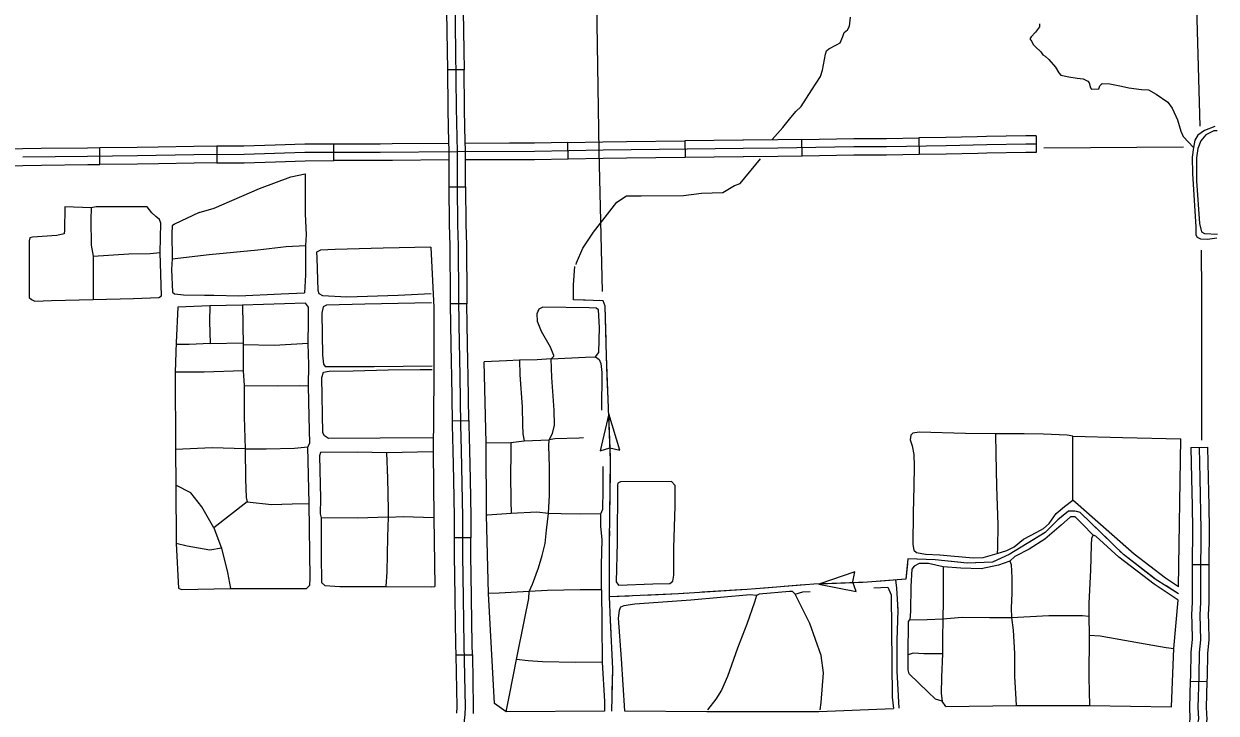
# Model space of a CAD drawing. Extents: x 1127717 to 1741049, y 2026793 to 2244711.
# Drawn here: x 1321912 to 1332669, y 2102285 to 2108505 of the extents above; entities that cross this region are included whole.
import ezdxf

# ---------------------------------------------------------------- set-up
doc = ezdxf.new("R2010")
doc.units = 0
for name, color, linetype in [('31', 7, 'Continuous'), ('35', 7, 'Continuous'), ('43', 7, 'Continuous'), ('45', 7, 'Continuous'), ('5', 7, 'Continuous')]:
    doc.layers.add(name, color=color, linetype=linetype)

msp = doc.modelspace()

# ---------------------------------------------------------------- linework, layer by layer
at = {"layer": '31'}
for p, q in [((1325883, 2108091), (1325733, 2108090)), ((1325883, 2108091), (1325883, 2108091)), ((1329987, 2107475), (1329989, 2107325)), ((1331044, 2107493), (1331044, 2107343)), ((1322598, 2107235), (1322596, 2107385)), ((1323653, 2107400), (1323653, 2107250)), ((1324709, 2107270), (1324708, 2107420)), ((1326822, 2107284), (1326819, 2107434)), ((1327876, 2107448), (1327877, 2107298)), ((1328934, 2107311), (1328931, 2107461)), ((1325746, 2107034), (1325896, 2107035)), ((1325909, 2105979), (1325759, 2105978)), ((1325776, 2104922), (1325926, 2104924)), ((1325945, 2103867), (1325795, 2103867)), ((1325945, 2103867), (1325945, 2103867)), ((1325809, 2102810), (1325959, 2102812))]:
    msp.add_line(p, q, dxfattribs=at)
for points in [[(1325784, 2110202), (1325782, 2109932), (1325784, 2109615), (1325787, 2109301), (1325794, 2109022), (1325799, 2108693), (1325806, 2108263), (1325811, 2107746), (1325820, 2107351)], [(1325725, 2108617), (1325731, 2108262), (1325733, 2108090)], [(1325875, 2108620), (1325881, 2108264), (1325883, 2108091)], [(1325733, 2108090), (1325736, 2107745), (1325740, 2107561)], [(1325890, 2107564), (1325886, 2107747), (1325883, 2108091)], [(1325740, 2107561), (1325745, 2107350), (1325746, 2107037), (1325746, 2107034)], [(1325896, 2107035), (1325896, 2107038), (1325895, 2107352), (1325890, 2107564)], [(1328931, 2107461), (1329399, 2107471), (1329460, 2107471)], [(1329460, 2107471), (1329695, 2107471), (1329987, 2107475)], [(1330514, 2107486), (1330231, 2107479), (1329987, 2107475)], [(1331044, 2107493), (1330951, 2107493), (1330598, 2107488), (1330514, 2107486)], [(1322068, 2107379), (1321900, 2107377), (1321540, 2107373)], [(1331044, 2107418), (1330952, 2107418), (1330600, 2107413), (1330232, 2107404), (1329696, 2107396), (1329399, 2107396), (1328715, 2107382), (1328401, 2107379), (1327138, 2107365), (1326519, 2107353), (1325820, 2107351), (1325128, 2107345), (1324752, 2107345), (1324448, 2107343), (1323898, 2107326), (1323446, 2107323), (1322936, 2107314), (1322487, 2107309), (1321901, 2107302)], [(1322596, 2107385), (1322486, 2107384), (1322068, 2107379)], [(1323124, 2107392), (1322935, 2107389), (1322596, 2107385)], [(1323653, 2107400), (1323445, 2107398), (1323124, 2107392)], [(1324179, 2107410), (1323897, 2107401), (1323653, 2107400)], [(1324708, 2107420), (1324447, 2107418), (1324179, 2107410)], [(1325236, 2107421), (1325128, 2107420), (1324751, 2107420), (1324708, 2107420)], [(1325743, 2107426), (1325236, 2107421)], [(1326293, 2107427), (1325893, 2107426)], [(1326819, 2107434), (1326518, 2107428), (1326293, 2107427)], [(1326819, 2107434), (1327137, 2107440), (1327348, 2107442)], [(1327348, 2107442), (1327876, 2107448)], [(1328404, 2107454), (1328400, 2107454), (1327876, 2107448)], [(1328931, 2107461), (1328714, 2107457), (1328404, 2107454)], [(1323653, 2107250), (1323899, 2107251), (1324183, 2107260)], [(1324183, 2107260), (1324449, 2107268), (1324709, 2107270)], [(1325237, 2107271), (1325128, 2107270), (1324752, 2107270), (1324709, 2107270)], [(1325745, 2107276), (1325237, 2107271)], [(1325820, 2107351), (1325821, 2107038), (1325825, 2106695), (1325829, 2106502), (1325833, 2106031), (1325836, 2105789), (1325846, 2105329), (1325851, 2104886), (1325858, 2104656), (1325869, 2104055), (1325870, 2103709), (1325876, 2103322), (1325882, 2102902), (1325892, 2102342), (1325891, 2102271), (1325876, 2102138)], [(1326293, 2107277), (1325895, 2107276)], [(1326822, 2107284), (1326519, 2107278), (1326293, 2107277)], [(1327349, 2107292), (1327139, 2107290), (1326822, 2107284)], [(1327877, 2107298), (1327349, 2107292)], [(1328405, 2107304), (1328401, 2107304), (1327877, 2107298)], [(1328934, 2107311), (1328716, 2107307), (1328405, 2107304)], [(1329460, 2107321), (1329400, 2107321), (1328934, 2107311)], [(1329989, 2107325), (1329696, 2107321), (1329460, 2107321)], [(1330518, 2107336), (1330234, 2107329), (1329989, 2107325)], [(1331044, 2107343), (1330952, 2107343), (1330601, 2107338), (1330518, 2107336)], [(1321542, 2107223), (1321902, 2107227), (1322070, 2107229)], [(1322070, 2107229), (1322488, 2107234), (1322598, 2107235)], [(1323127, 2107242), (1322937, 2107239), (1322598, 2107235)], [(1323653, 2107250), (1323447, 2107248), (1323127, 2107242)], [(1325746, 2107034), (1325750, 2106693), (1325754, 2106505)], [(1325896, 2107035), (1325900, 2106696), (1325904, 2106508)], [(1325754, 2106505), (1325754, 2106501), (1325758, 2106031), (1325759, 2105978)], [(1325904, 2106508), (1325904, 2106503), (1325908, 2106032), (1325909, 2105979)], [(1325759, 2105978), (1325761, 2105788), (1325768, 2105449)], [(1325918, 2105452), (1325911, 2105791), (1325909, 2105979)], [(1325768, 2105449), (1325771, 2105327), (1325776, 2104922)], [(1325926, 2104924), (1325921, 2105330), (1325918, 2105452)], [(1325776, 2104922), (1325776, 2104884), (1325783, 2104654), (1325788, 2104393)], [(1325926, 2104924), (1325926, 2104887), (1325933, 2104658), (1325938, 2104396)], [(1325788, 2104393), (1325794, 2104054), (1325795, 2103867)], [(1325938, 2104396), (1325944, 2104056), (1325945, 2103867)], [(1325795, 2103867), (1325795, 2103708), (1325800, 2103338)], [(1325950, 2103340), (1325945, 2103710), (1325945, 2103867)], [(1325800, 2103338), (1325801, 2103321), (1325807, 2102901), (1325809, 2102810)], [(1325959, 2102812), (1325957, 2102904), (1325951, 2103323), (1325950, 2103340)], [(1325809, 2102810), (1325817, 2102342), (1325816, 2102285)], [(1325959, 2102812), (1325967, 2102342), (1325966, 2102282)]]:
    msp.add_lwpolyline(points, dxfattribs=at)
at = {"layer": '35'}
for points in [[(1328821, 2107644), (1328876, 2107715), (1328925, 2107759), (1329020, 2107910), (1329100, 2108030), (1329117, 2108088), (1329144, 2108232), (1329154, 2108261), (1329176, 2108278), (1329244, 2108315), (1329276, 2108332), (1329300, 2108391), (1329312, 2108425), (1329342, 2108452), (1329361, 2108483), (1329371, 2108564)], [(1331074, 2108505), (1331074, 2108478), (1331038, 2108430), (1330999, 2108388), (1330989, 2108369), (1331006, 2108344), (1331018, 2108318), (1331038, 2108298), (1331089, 2108252), (1331106, 2108225), (1331128, 2108213), (1331159, 2108183), (1331220, 2108113), (1331250, 2108064), (1331269, 2108042), (1331340, 2108025), (1331415, 2108015), (1331469, 2108008), (1331513, 2107988), (1331523, 2107971), (1331535, 2107927), (1331544, 2107915)], [(1331544, 2107915), (1331610, 2107918), (1331620, 2107945), (1331642, 2107966), (1331710, 2107964), (1331815, 2107942), (1331881, 2107927), (1331995, 2107913), (1332059, 2107908), (1332127, 2107871), (1332232, 2107798), (1332273, 2107745), (1332322, 2107637), (1332351, 2107535), (1332371, 2107489), (1332466, 2107389)], [(1328662, 2107462), (1328761, 2107569), (1328821, 2107644)], [(1332658, 2107579), (1332565, 2107542), (1332505, 2107501), (1332478, 2107455), (1332466, 2107389), (1332453, 2107303), (1332456, 2107152), (1332485, 2106673), (1332485, 2106602), (1332497, 2106580), (1332527, 2106566), (1332592, 2106563), (1332675, 2106573)], [(1332679, 2107539), (1332648, 2107539), (1332575, 2107502), (1332531, 2107450), (1332505, 2107380), (1332491, 2107297), (1332493, 2107087), (1332520, 2106702), (1332537, 2106629), (1332565, 2106612), (1332681, 2106607)], [(1326894, 2106334), (1326899, 2106347), (1326956, 2106480), (1327051, 2106624), (1327262, 2106896), (1327348, 2106952), (1327481, 2106952), (1327862, 2106956), (1328025, 2106978), (1328218, 2106982), (1328325, 2107046), (1328375, 2107064), (1328559, 2107285)], [(1323493, 2106801), (1323630, 2106841), (1324039, 2107018), (1324321, 2107123), (1324451, 2107150)], [(1324451, 2107150), (1324451, 2106979), (1324451, 2106791), (1324458, 2106602), (1324454, 2106505), (1324454, 2106241), (1324444, 2106078)], [(1322282, 2106852), (1322278, 2106642), (1322274, 2106610), (1322209, 2106595), (1321989, 2106581), (1321967, 2106574), (1321960, 2106548), (1321960, 2106234), (1321960, 2106035), (1321981, 2106016), (1322010, 2106002), (1322162, 2106009), (1322538, 2106016), (1322900, 2106027), (1323128, 2106035), (1323153, 2106049), (1323142, 2106440), (1323149, 2106707)], [(1323023, 2106852), (1322871, 2106852), (1322564, 2106852), (1322520, 2106845), (1322282, 2106852)], [(1322520, 2106845), (1322517, 2106736), (1322520, 2106508), (1322538, 2106407), (1322538, 2106121), (1322538, 2106016)], [(1323023, 2106852), (1323023, 2106856)], [(1323149, 2106707), (1323135, 2106740), (1323102, 2106765), (1323066, 2106798), (1323023, 2106852)], [(1323493, 2106801), (1323272, 2106696), (1323250, 2106682), (1323247, 2106613), (1323250, 2106385), (1323243, 2106288), (1323254, 2106082), (1323272, 2106067), (1323352, 2106060), (1323543, 2106056), (1323627, 2106056), (1323851, 2106049), (1324234, 2106067), (1324444, 2106078)], [(1323250, 2106385), (1323583, 2106422), (1324024, 2106465), (1324277, 2106494), (1324454, 2106505)], [(1322538, 2106407), (1322860, 2106429), (1323052, 2106432), (1323142, 2106440)], [(1325583, 2106490), (1325154, 2106479), (1324721, 2106469), (1324587, 2106461), (1324553, 2106445), (1324556, 2106394), (1324560, 2106196), (1324564, 2106100), (1324573, 2106071), (1324605, 2106053), (1324825, 2106042), (1325288, 2106056), (1325588, 2106071)], [(1325583, 2106490), (1325611, 2105946), (1325611, 2105312), (1325605, 2104643), (1325612, 2104051), (1325619, 2103428)], [(1326872, 2106014), (1326872, 2106149), (1326884, 2106316)], [(1324454, 2105984), (1323883, 2105966), (1323590, 2105959), (1323301, 2105948), (1323287, 2105629), (1323276, 2105362), (1323279, 2104664), (1323283, 2104342), (1323287, 2103814), (1323308, 2103412), (1323334, 2103401), (1323775, 2103409), (1324462, 2103409), (1324491, 2103438), (1324494, 2103503), (1324487, 2104175), (1324473, 2104689), (1324491, 2104722), (1324487, 2104957), (1324480, 2105239), (1324483, 2105427), (1324476, 2105619), (1324480, 2105821), (1324480, 2105948)], [(1323883, 2105966), (1323890, 2105608), (1323890, 2105373), (1323898, 2105242), (1323898, 2104957), (1323909, 2104671), (1323912, 2104396), (1323916, 2104230), (1323927, 2104190)], [(1324480, 2105948), (1324454, 2105984)], [(1324642, 2105967), (1324613, 2105951), (1324600, 2105893), (1324605, 2105514), (1324616, 2105435), (1324629, 2105412), (1324689, 2105412), (1325073, 2105412), (1325596, 2105419)], [(1325589, 2105988), (1324989, 2105975), (1324642, 2105967)], [(1323590, 2105959), (1323587, 2105818), (1323594, 2105619)], [(1327069, 2105499), (1327099, 2105538), (1327106, 2105766), (1327096, 2105923), (1327074, 2105938), (1327011, 2105942), (1326595, 2105948), (1326559, 2105930), (1326539, 2105887), (1326544, 2105821), (1326580, 2105730), (1326659, 2105591), (1326690, 2105516), (1326689, 2105503), (1326669, 2105481)], [(1323594, 2105619), (1323402, 2105611), (1323286, 2105611)], [(1323594, 2105619), (1323890, 2105626)], [(1324476, 2105619), (1324169, 2105601), (1323890, 2105608)], [(1326385, 2105470), (1326267, 2105465), (1326064, 2105456)], [(1327151, 2102301), (1326263, 2102295), (1326158, 2102372), (1326105, 2103364), (1326087, 2104070), (1326083, 2104724), (1326064, 2105456)], [(1326669, 2105481), (1326543, 2105473), (1326385, 2105470)], [(1326385, 2105470), (1326388, 2105336), (1326409, 2105049), (1326412, 2104886), (1326414, 2104804), (1326427, 2104741)], [(1326646, 2104086), (1326654, 2104252), (1326654, 2104504), (1326648, 2104699), (1326651, 2104752), (1326680, 2104807), (1326698, 2104883), (1326696, 2105020), (1326675, 2105312), (1326669, 2105481)], [(1326669, 2105481), (1326980, 2105496), (1327069, 2105499), (1327103, 2105475), (1327119, 2105441), (1327127, 2105359), (1327125, 2105018)], [(1323890, 2105373), (1323540, 2105362), (1323276, 2105362)], [(1324660, 2104764), (1324624, 2104788), (1324610, 2104814), (1324600, 2105314), (1324616, 2105362), (1324666, 2105370), (1324884, 2105372), (1325200, 2105383), (1325486, 2105385), (1325596, 2105386)], [(1323898, 2105242), (1324201, 2105239), (1324397, 2105242), (1324480, 2105239)], [(1330678, 2104806), (1330409, 2104809), (1329991, 2104819), (1329933, 2104812), (1329915, 2104793), (1329910, 2104751), (1329928, 2104696), (1329941, 2104619), (1329944, 2104514), (1329941, 2104330), (1329936, 2104093), (1329933, 2103806), (1329941, 2103754), (1329965, 2103735), (1330046, 2103719), (1330175, 2103712), (1330478, 2103685), (1330567, 2103690), (1330693, 2103725)], [(1331375, 2104783), (1331325, 2104793), (1331112, 2104801), (1330938, 2104806), (1330678, 2104806), (1330680, 2104625), (1330688, 2104330), (1330699, 2103985), (1330696, 2103772), (1330693, 2103725)], [(1331375, 2104206), (1331375, 2104588), (1331375, 2104783)], [(1331375, 2104783), (1331825, 2104772), (1332350, 2104761)], [(1323909, 2104671), (1323612, 2104678), (1323279, 2104664)], [(1323909, 2104671), (1324097, 2104671), (1324353, 2104675), (1324473, 2104689)], [(1325603, 2104769), (1325126, 2104767), (1324660, 2104764)], [(1326083, 2104724), (1326306, 2104728), (1326427, 2104741), (1326651, 2104752)], [(1326306, 2104728), (1326304, 2104625), (1326301, 2104436), (1326306, 2104202), (1326309, 2104086)], [(1326961, 2104769), (1326922, 2104767), (1326701, 2104759), (1326651, 2104752)], [(1332331, 2103424), (1332350, 2104761)], [(1324589, 2104636), (1324579, 2104607), (1324587, 2104220), (1324584, 2104083), (1324595, 2104047), (1324595, 2103710), (1324597, 2103462), (1324626, 2103436), (1324763, 2103428), (1325179, 2103428), (1325589, 2103425), (1325619, 2103428)], [(1325184, 2104633), (1324926, 2104641), (1324589, 2104636)], [(1325605, 2104643), (1325184, 2104633)], [(1325184, 2104633), (1325192, 2104404), (1325200, 2104120), (1325200, 2104052)], [(1327124, 2103398), (1327124, 2103620), (1327130, 2103852), (1327117, 2103970), (1327119, 2104083), (1327135, 2104125), (1327140, 2104299), (1327140, 2104470), (1327139, 2104511)], [(1327789, 2104338), (1327754, 2104376), (1327296, 2104373), (1327271, 2104361), (1327268, 2104342), (1327265, 2103823), (1327255, 2103470), (1327277, 2103438), (1327586, 2103451), (1327741, 2103454), (1327767, 2103477), (1327776, 2103531), (1327776, 2103775), (1327789, 2104151)], [(1323627, 2103958), (1323518, 2104147), (1323417, 2104273), (1323283, 2104342)], [(1327789, 2104151), (1327789, 2104338)], [(1323927, 2104190), (1323627, 2103958)], [(1323927, 2104190), (1324147, 2104168), (1324332, 2104172), (1324487, 2104175)], [(1330693, 2103725), (1330780, 2103751), (1330846, 2103785), (1330930, 2103854), (1331051, 2103919), (1331112, 2103951), (1331164, 2103996), (1331225, 2104085), (1331301, 2104148), (1331375, 2104206)], [(1332331, 2103424), (1332211, 2103504), (1331930, 2103719), (1331425, 2104164), (1331375, 2104206)], [(1325200, 2104052), (1324923, 2104044), (1324595, 2104047)], [(1325200, 2104052), (1325194, 2103873), (1325187, 2103560), (1325179, 2103428)], [(1325200, 2104052), (1325334, 2104060), (1325612, 2104051)], [(1327119, 2104083), (1326932, 2104081), (1326761, 2104083), (1326646, 2104086), (1326540, 2104097), (1326309, 2104086), (1326096, 2104070), (1326087, 2104070)], [(1326472, 2103383), (1326501, 2103449), (1326554, 2103596), (1326588, 2103707), (1326614, 2103815), (1326627, 2103936), (1326646, 2104086)], [(1331559, 2103891), (1331464, 2103989), (1331398, 2104055), (1331375, 2104057), (1331354, 2104055), (1331270, 2103981), (1331125, 2103855), (1330983, 2103765), (1330854, 2103697), (1330809, 2103657), (1330707, 2103620), (1330549, 2103586), (1330365, 2103594), (1330207, 2103605), (1330075, 2103634), (1329991, 2103634), (1329946, 2103610), (1329925, 2103584), (1329915, 2103426), (1329912, 2103205), (1329907, 2103128)], [(1323627, 2103958), (1323695, 2103774), (1323749, 2103553), (1323775, 2103409)], [(1323695, 2103774), (1323590, 2103756), (1323384, 2103792), (1323287, 2103814)], [(1331559, 2103891), (1331546, 2103863), (1331543, 2103799), (1331535, 2103576), (1331520, 2103278), (1331522, 2103160)], [(1332327, 2103303), (1332111, 2103447), (1331790, 2103691), (1331585, 2103881), (1331559, 2103891)], [(1330207, 2103605), (1330207, 2103444), (1330207, 2103294), (1330204, 2103136), (1330199, 2102955), (1330199, 2102820), (1330191, 2102610), (1330188, 2102462), (1330198, 2102392)], [(1330809, 2103657), (1330820, 2103626), (1330825, 2103505), (1330825, 2103368), (1330820, 2103231), (1330822, 2103149)], [(1327124, 2103398), (1326932, 2103398), (1326635, 2103391), (1326472, 2103383), (1326199, 2103367), (1326105, 2103364)], [(1326263, 2102295), (1326293, 2102446), (1326356, 2102770), (1326433, 2103141), (1326469, 2103320), (1326472, 2103383)], [(1327124, 2103398), (1327127, 2103093), (1327130, 2102746)], [(1329096, 2102315), (1329107, 2102380), (1329126, 2102648), (1329107, 2102806), (1329002, 2103093), (1328915, 2103269), (1328870, 2103359), (1328847, 2103383), (1328820, 2103383), (1328547, 2103359), (1328521, 2103346), (1328505, 2103285), (1328436, 2103088), (1328352, 2102872), (1328260, 2102614), (1328205, 2102493), (1328155, 2102412), (1328080, 2102315)], [(1328870, 2103359), (1328940, 2103380), (1329005, 2103383)], [(1329580, 2103414), (1329706, 2103420), (1329737, 2103353), (1329746, 2102430), (1329757, 2102328)], [(1328521, 2103346), (1328465, 2103351), (1327929, 2103304), (1327424, 2103269), (1327324, 2103254), (1327295, 2103241), (1327282, 2103212), (1327274, 2103143), (1327300, 2102775), (1327330, 2102305)], [(1330230, 2102344), (1330864, 2102355), (1331527, 2102355), (1332267, 2102343), (1332289, 2102869), (1332327, 2103303)], [(1330230, 2102344), (1330198, 2102392), (1330136, 2102412), (1330067, 2102476), (1329899, 2102639), (1329889, 2102676), (1329891, 2102810), (1329894, 2103113), (1329907, 2103128), (1330062, 2103131), (1330204, 2103136), (1330378, 2103152), (1330625, 2103149), (1330822, 2103149), (1331159, 2103165), (1331375, 2103165), (1331462, 2103165), (1331522, 2103160)], [(1330822, 2103149), (1330838, 2103034), (1330849, 2102823), (1330849, 2102615), (1330862, 2102410), (1330864, 2102355)], [(1331522, 2103160), (1331525, 2102989), (1331522, 2102607), (1331527, 2102355)], [(1331525, 2102989), (1331622, 2102981), (1331977, 2102918), (1332219, 2102878), (1332289, 2102869)], [(1327130, 2102746), (1326890, 2102743), (1326590, 2102748), (1326462, 2102756), (1326356, 2102770)], [(1327130, 2102746), (1327151, 2102391), (1327151, 2102301)], [(1330199, 2102820), (1330033, 2102820), (1329936, 2102826), (1329891, 2102810)], [(1327330, 2102305), (1328075, 2102300), (1329083, 2102300), (1329757, 2102328)]]:
    msp.add_lwpolyline(points, dxfattribs=at)
at = {"layer": '43'}
for p, q in [((1327189, 2104986), (1327110, 2104652)), ((1327288, 2104657), (1327189, 2104986)), ((1327110, 2104652), (1327198, 2104678)), ((1327199, 2104678), (1327288, 2104657)), ((1329410, 2103559), (1329085, 2103449)), ((1329392, 2103469), (1329410, 2103559)), ((1329085, 2103449), (1329421, 2103382)), ((1329421, 2103382), (1329392, 2103468))]:
    msp.add_line(p, q, dxfattribs=at)
for points in [[(1326975, 2106011), (1326872, 2106014)], [(1327218, 2102303), (1327225, 2102684), (1327206, 2103123), (1327196, 2103333), (1327196, 2103829), (1327206, 2104564), (1327168, 2105509), (1327158, 2105958), (1327139, 2106006), (1326872, 2106014)], [(1327165, 2105645), (1327158, 2105958), (1327139, 2106006), (1327107, 2106007)], [(1327176, 2105316), (1327168, 2105509), (1327168, 2105513)], [(1327184, 2105118), (1327176, 2105316)], [(1327205, 2104590), (1327189, 2104986)], [(1327199, 2104062), (1327205, 2104458)], [(1332329, 2103362), (1332120, 2103495), (1331834, 2103715), (1331443, 2104096), (1331395, 2104106), (1331338, 2104106), (1331242, 2104030), (1331128, 2103915), (1330803, 2103715), (1330651, 2103648), (1330422, 2103638), (1330135, 2103667), (1329887, 2103676), (1329868, 2103495), (1329525, 2103466), (1329038, 2103447), (1328437, 2103400), (1327817, 2103361), (1327196, 2103333)], [(1331293, 2104070), (1331242, 2104030), (1331128, 2103915), (1330984, 2103826)], [(1331704, 2103842), (1331443, 2104096), (1331412, 2104103)], [(1327196, 2103534), (1327196, 2103829), (1327198, 2103930)], [(1330872, 2103757), (1330803, 2103715), (1330696, 2103667)], [(1332109, 2103504), (1331834, 2103715), (1331798, 2103749)], [(1329883, 2103633), (1329868, 2103495), (1329612, 2103474)], [(1330370, 2103643), (1330135, 2103667), (1329976, 2103673)], [(1330696, 2103667), (1330651, 2103648), (1330502, 2103642)], [(1329809, 2102330), (1329809, 2102330), (1329791, 2102664), (1329791, 2102939), (1329800, 2103213), (1329787, 2103411), (1329778, 2103488)], [(1327211, 2103007), (1327206, 2103123), (1327196, 2103333), (1327196, 2103402)], [(1328426, 2103399), (1328031, 2103375)], [(1328953, 2103441), (1328558, 2103409)], [(1329480, 2103465), (1329085, 2103449)], [(1332329, 2103362), (1332219, 2103432)], [(1327372, 2103341), (1327196, 2103333)], [(1327702, 2103356), (1327504, 2103347)], [(1327899, 2103366), (1327817, 2103361), (1327702, 2103356)], [(1329791, 2102849), (1329791, 2102939), (1329800, 2103213), (1329798, 2103245)], [(1327221, 2102479), (1327225, 2102684), (1327217, 2102875)], [(1329809, 2102330), (1329809, 2102330), (1329791, 2102664), (1329791, 2102717)]]:
    msp.add_lwpolyline(points, dxfattribs=at)
at = {"layer": '45'}
for p, q in [((1332441, 2104681), (1332591, 2104685)), ((1332453, 2103627), (1332603, 2103626)), ((1332436, 2102573), (1332586, 2102570))]:
    msp.add_line(p, q, dxfattribs=at)
for points in [[(1332516, 2104683), (1332523, 2104405), (1332531, 2103942), (1332527, 2103494), (1332527, 2103283), (1332523, 2103172), (1332527, 2102946), (1332516, 2102832), (1332512, 2102617), (1332505, 2102336), (1332509, 2102232), (1332501, 2102191), (1332472, 2102154), (1332429, 2102131)], [(1332441, 2104681), (1332448, 2104403), (1332452, 2104154)], [(1332591, 2104685), (1332598, 2104407), (1332602, 2104156)], [(1332452, 2104154), (1332456, 2103942), (1332453, 2103627)], [(1332602, 2104156), (1332606, 2103943), (1332603, 2103626)], [(1332453, 2103627), (1332452, 2103495), (1332452, 2103285), (1332448, 2103173), (1332450, 2103098)], [(1332603, 2103626), (1332602, 2103494), (1332602, 2103282), (1332598, 2103172), (1332600, 2103100)], [(1332450, 2103098), (1332452, 2102950), (1332441, 2102836), (1332437, 2102619), (1332436, 2102573)], [(1332600, 2103100), (1332602, 2102943), (1332591, 2102827), (1332587, 2102615), (1332586, 2102570)], [(1332436, 2102573), (1332430, 2102335), (1332433, 2102237), (1332428, 2102207)], [(1332586, 2102570), (1332580, 2102336), (1332584, 2102227), (1332575, 2102180)]]:
    msp.add_lwpolyline(points, dxfattribs=at)
at = {"layer": '5'}
for points in [[(1327050, 2110425), (1327099, 2107359)], [(1332449, 2110163), (1332522, 2107582)], [(1327099, 2107359), (1327129, 2106090)], [(1332375, 2107392), (1331116, 2107384)], [(1332534, 2106462), (1332537, 2106079), (1332537, 2104748)]]:
    msp.add_lwpolyline(points, dxfattribs=at)

doc.saveas('drawing.dxf')
